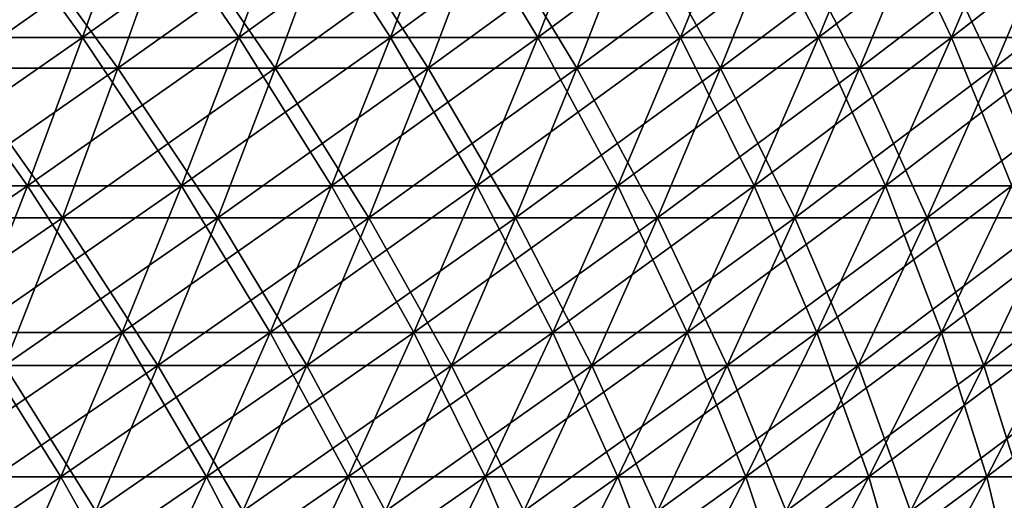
# Model space of a CAD drawing. Header units: millimetres. Extents: x -250 to 250, y -45 to 4150.
# Tile 771 of 805: x 139 to 171, y 4015 to 4030. Entities that reach past the tile are written whole.
import ezdxf

# ---------------------------------------------------------------- set-up
doc = ezdxf.new("R2010")
doc.units = ezdxf.units.MM
doc.header["$LTSCALE"] = 81.481481
for name, color, linetype in [('19', 7, 'CONTINUOUS'), ('20', 7, 'CONTINUOUS'), ('21', 7, 'CONTINUOUS'), ('22', 7, 'CONTINUOUS')]:
    doc.layers.add(name, color=color, linetype=linetype)

msp = doc.modelspace()

# ---------------------------------------------------------------- linework, layer by layer
at = {"layer": '19', "color": 7, "linetype": 'CONTINUOUS'}
for points in [[(142.11, 4028.379, -165.871), (136.934, 4028.379, -170.169), (143.823, 4033.233, -167.871), (142.11, 4028.379, -165.871)], [(143.823, 4033.233, -167.871), (136.934, 4028.379, -170.169), (138.585, 4033.233, -172.22), (143.823, 4033.233, -167.871)], [(147.15, 4028.379, -161.416), (142.11, 4028.379, -165.871), (148.924, 4033.233, -163.362), (147.15, 4028.379, -161.416)], [(148.924, 4033.233, -163.362), (142.11, 4028.379, -165.871), (143.823, 4033.233, -167.871), (148.924, 4033.233, -163.362)], [(152.051, 4028.379, -156.808), (147.15, 4028.379, -161.416), (153.884, 4033.233, -158.698), (152.051, 4028.379, -156.808)], [(153.884, 4033.233, -158.698), (147.15, 4028.379, -161.416), (148.924, 4033.233, -163.362), (153.884, 4033.233, -158.698)], [(156.808, 4028.379, -152.051), (152.051, 4028.379, -156.808), (158.698, 4033.233, -153.884), (156.808, 4028.379, -152.051)], [(158.698, 4033.233, -153.884), (152.051, 4028.379, -156.808), (153.884, 4033.233, -158.698), (158.698, 4033.233, -153.884)], [(161.416, 4028.379, -147.15), (156.808, 4028.379, -152.051), (163.362, 4033.233, -148.924), (161.416, 4028.379, -147.15)], [(163.362, 4033.233, -148.924), (156.808, 4028.379, -152.051), (158.698, 4033.233, -153.884), (163.362, 4033.233, -148.924)], [(165.871, 4028.379, -142.11), (161.416, 4028.379, -147.15), (167.871, 4033.233, -143.823), (165.871, 4028.379, -142.11)], [(167.871, 4033.233, -143.823), (161.416, 4028.379, -147.15), (163.362, 4033.233, -148.924), (167.871, 4033.233, -143.823)], [(170.169, 4028.379, -136.934), (165.871, 4028.379, -142.11), (172.22, 4033.233, -138.585), (170.169, 4028.379, -136.934)], [(172.22, 4033.233, -138.585), (165.871, 4028.379, -142.11), (167.871, 4033.233, -143.823), (172.22, 4033.233, -138.585)], [(174.305, 4028.379, -131.629), (170.169, 4028.379, -136.934), (176.406, 4033.233, -133.216), (174.305, 4028.379, -131.629)], [(176.406, 4033.233, -133.216), (170.169, 4028.379, -136.934), (172.22, 4033.233, -138.585), (176.406, 4033.233, -133.216)], [(140.327, 4023.584, -163.79), (135.217, 4023.584, -168.034), (142.11, 4028.379, -165.871), (140.327, 4023.584, -163.79)], [(142.11, 4028.379, -165.871), (135.217, 4023.584, -168.034), (136.934, 4028.379, -170.169), (142.11, 4028.379, -165.871)], [(145.304, 4023.584, -159.391), (140.327, 4023.584, -163.79), (147.15, 4028.379, -161.416), (145.304, 4023.584, -159.391)], [(147.15, 4028.379, -161.416), (140.327, 4023.584, -163.79), (142.11, 4028.379, -165.871), (147.15, 4028.379, -161.416)], [(150.144, 4023.584, -154.841), (145.304, 4023.584, -159.391), (152.051, 4028.379, -156.808), (150.144, 4023.584, -154.841)], [(152.051, 4028.379, -156.808), (145.304, 4023.584, -159.391), (147.15, 4028.379, -161.416), (152.051, 4028.379, -156.808)], [(154.841, 4023.584, -150.144), (150.144, 4023.584, -154.841), (156.808, 4028.379, -152.051), (154.841, 4023.584, -150.144)], [(156.808, 4028.379, -152.051), (150.144, 4023.584, -154.841), (152.051, 4028.379, -156.808), (156.808, 4028.379, -152.051)], [(159.391, 4023.584, -145.304), (154.841, 4023.584, -150.144), (161.416, 4028.379, -147.15), (159.391, 4023.584, -145.304)], [(161.416, 4028.379, -147.15), (154.841, 4023.584, -150.144), (156.808, 4028.379, -152.051), (161.416, 4028.379, -147.15)], [(163.79, 4023.584, -140.327), (159.391, 4023.584, -145.304), (165.871, 4028.379, -142.11), (163.79, 4023.584, -140.327)], [(165.871, 4028.379, -142.11), (159.391, 4023.584, -145.304), (161.416, 4028.379, -147.15), (165.871, 4028.379, -142.11)], [(168.034, 4023.584, -135.217), (163.79, 4023.584, -140.327), (170.169, 4028.379, -136.934), (168.034, 4023.584, -135.217)], [(170.169, 4028.379, -136.934), (163.79, 4023.584, -140.327), (165.871, 4028.379, -142.11), (170.169, 4028.379, -136.934)], [(172.118, 4023.584, -129.978), (168.034, 4023.584, -135.217), (174.305, 4028.379, -131.629), (172.118, 4023.584, -129.978)], [(174.305, 4028.379, -131.629), (168.034, 4023.584, -135.217), (170.169, 4028.379, -136.934), (174.305, 4028.379, -131.629)], [(138.476, 4018.851, -161.63), (133.433, 4018.851, -165.818), (140.327, 4023.584, -163.79), (138.476, 4018.851, -161.63)], [(140.327, 4023.584, -163.79), (133.433, 4018.851, -165.818), (135.217, 4023.584, -168.034), (140.327, 4023.584, -163.79)], [(143.388, 4018.851, -157.289), (138.476, 4018.851, -161.63), (145.304, 4023.584, -159.391), (143.388, 4018.851, -157.289)], [(145.304, 4023.584, -159.391), (138.476, 4018.851, -161.63), (140.327, 4023.584, -163.79), (145.304, 4023.584, -159.391)], [(148.164, 4018.851, -152.799), (143.388, 4018.851, -157.289), (150.144, 4023.584, -154.841), (148.164, 4018.851, -152.799)], [(150.144, 4023.584, -154.841), (143.388, 4018.851, -157.289), (145.304, 4023.584, -159.391), (150.144, 4023.584, -154.841)], [(152.799, 4018.851, -148.164), (148.164, 4018.851, -152.799), (154.841, 4023.584, -150.144), (152.799, 4018.851, -148.164)], [(154.841, 4023.584, -150.144), (148.164, 4018.851, -152.799), (150.144, 4023.584, -154.841), (154.841, 4023.584, -150.144)], [(157.289, 4018.851, -143.388), (152.799, 4018.851, -148.164), (159.391, 4023.584, -145.304), (157.289, 4018.851, -143.388)], [(159.391, 4023.584, -145.304), (152.799, 4018.851, -148.164), (154.841, 4023.584, -150.144), (159.391, 4023.584, -145.304)], [(161.63, 4018.851, -138.476), (157.289, 4018.851, -143.388), (163.79, 4023.584, -140.327), (161.63, 4018.851, -138.476)], [(163.79, 4023.584, -140.327), (157.289, 4018.851, -143.388), (159.391, 4023.584, -145.304), (163.79, 4023.584, -140.327)], [(165.818, 4018.851, -133.433), (161.63, 4018.851, -138.476), (168.034, 4023.584, -135.217), (165.818, 4018.851, -133.433)], [(168.034, 4023.584, -135.217), (161.63, 4018.851, -138.476), (163.79, 4023.584, -140.327), (168.034, 4023.584, -135.217)], [(169.848, 4018.851, -128.263), (165.818, 4018.851, -133.433), (172.118, 4023.584, -129.978), (169.848, 4018.851, -128.263)], [(172.118, 4023.584, -129.978), (165.818, 4018.851, -133.433), (168.034, 4023.584, -135.217), (172.118, 4023.584, -129.978)], [(173.717, 4018.851, -122.972), (169.848, 4018.851, -128.263), (176.04, 4023.584, -124.616), (173.717, 4018.851, -122.972)], [(176.04, 4023.584, -124.616), (169.848, 4018.851, -128.263), (172.118, 4023.584, -129.978), (176.04, 4023.584, -124.616)], [(141.401, 4014.181, -155.11), (136.558, 4014.181, -159.391), (143.388, 4018.851, -157.289), (141.401, 4014.181, -155.11)], [(143.388, 4018.851, -157.289), (136.558, 4014.181, -159.391), (138.476, 4018.851, -161.63), (143.388, 4018.851, -157.289)], [(146.111, 4014.181, -150.682), (141.401, 4014.181, -155.11), (148.164, 4018.851, -152.799), (146.111, 4014.181, -150.682)], [(148.164, 4018.851, -152.799), (141.401, 4014.181, -155.11), (143.388, 4018.851, -157.289), (148.164, 4018.851, -152.799)], [(150.682, 4014.181, -146.111), (146.111, 4014.181, -150.682), (152.799, 4018.851, -148.164), (150.682, 4014.181, -146.111)], [(152.799, 4018.851, -148.164), (146.111, 4014.181, -150.682), (148.164, 4018.851, -152.799), (152.799, 4018.851, -148.164)], [(155.11, 4014.181, -141.401), (150.682, 4014.181, -146.111), (157.289, 4018.851, -143.388), (155.11, 4014.181, -141.401)], [(157.289, 4018.851, -143.388), (150.682, 4014.181, -146.111), (152.799, 4018.851, -148.164), (157.289, 4018.851, -143.388)], [(159.391, 4014.181, -136.558), (155.11, 4014.181, -141.401), (161.63, 4018.851, -138.476), (159.391, 4014.181, -136.558)], [(161.63, 4018.851, -138.476), (155.11, 4014.181, -141.401), (157.289, 4018.851, -143.388), (161.63, 4018.851, -138.476)], [(163.52, 4014.181, -131.584), (159.391, 4014.181, -136.558), (165.818, 4018.851, -133.433), (163.52, 4014.181, -131.584)], [(165.818, 4018.851, -133.433), (159.391, 4014.181, -136.558), (161.63, 4018.851, -138.476), (165.818, 4018.851, -133.433)], [(167.495, 4014.181, -126.486), (163.52, 4014.181, -131.584), (169.848, 4018.851, -128.263), (167.495, 4014.181, -126.486)], [(169.848, 4018.851, -128.263), (163.52, 4014.181, -131.584), (165.818, 4018.851, -133.433), (169.848, 4018.851, -128.263)], [(171.311, 4014.181, -121.268), (167.495, 4014.181, -126.486), (173.717, 4018.851, -122.972), (171.311, 4014.181, -121.268)], [(173.717, 4018.851, -122.972), (167.495, 4014.181, -126.486), (169.848, 4018.851, -128.263), (173.717, 4018.851, -122.972)]]:
    msp.add_3dface(points, dxfattribs=at)
at = {"layer": '20', "color": 7, "linetype": 'CONTINUOUS'}
for points in [[(136.934, 4028.379, 170.169), (142.11, 4028.379, 165.871), (138.585, 4033.233, 172.22), (136.934, 4028.379, 170.169)], [(138.585, 4033.233, 172.22), (142.11, 4028.379, 165.871), (143.823, 4033.233, 167.871), (138.585, 4033.233, 172.22)], [(142.11, 4028.379, 165.871), (147.15, 4028.379, 161.416), (143.823, 4033.233, 167.871), (142.11, 4028.379, 165.871)], [(143.823, 4033.233, 167.871), (147.15, 4028.379, 161.416), (148.924, 4033.233, 163.362), (143.823, 4033.233, 167.871)], [(147.15, 4028.379, 161.416), (152.051, 4028.379, 156.808), (148.924, 4033.233, 163.362), (147.15, 4028.379, 161.416)], [(148.924, 4033.233, 163.362), (152.051, 4028.379, 156.808), (153.884, 4033.233, 158.698), (148.924, 4033.233, 163.362)], [(152.051, 4028.379, 156.808), (156.808, 4028.379, 152.051), (153.884, 4033.233, 158.698), (152.051, 4028.379, 156.808)], [(153.884, 4033.233, 158.698), (156.808, 4028.379, 152.051), (158.698, 4033.233, 153.884), (153.884, 4033.233, 158.698)], [(156.808, 4028.379, 152.051), (161.416, 4028.379, 147.15), (158.698, 4033.233, 153.884), (156.808, 4028.379, 152.051)], [(158.698, 4033.233, 153.884), (161.416, 4028.379, 147.15), (163.362, 4033.233, 148.924), (158.698, 4033.233, 153.884)], [(161.416, 4028.379, 147.15), (165.871, 4028.379, 142.11), (163.362, 4033.233, 148.924), (161.416, 4028.379, 147.15)], [(163.362, 4033.233, 148.924), (165.871, 4028.379, 142.11), (167.871, 4033.233, 143.823), (163.362, 4033.233, 148.924)], [(165.871, 4028.379, 142.11), (170.169, 4028.379, 136.934), (167.871, 4033.233, 143.823), (165.871, 4028.379, 142.11)], [(167.871, 4033.233, 143.823), (170.169, 4028.379, 136.934), (172.22, 4033.233, 138.585), (167.871, 4033.233, 143.823)], [(170.169, 4028.379, 136.934), (174.305, 4028.379, 131.629), (172.22, 4033.233, 138.585), (170.169, 4028.379, 136.934)], [(135.217, 4023.584, 168.034), (140.327, 4023.584, 163.79), (136.934, 4028.379, 170.169), (135.217, 4023.584, 168.034)], [(136.934, 4028.379, 170.169), (140.327, 4023.584, 163.79), (142.11, 4028.379, 165.871), (136.934, 4028.379, 170.169)], [(140.327, 4023.584, 163.79), (145.304, 4023.584, 159.391), (142.11, 4028.379, 165.871), (140.327, 4023.584, 163.79)], [(142.11, 4028.379, 165.871), (145.304, 4023.584, 159.391), (147.15, 4028.379, 161.416), (142.11, 4028.379, 165.871)], [(145.304, 4023.584, 159.391), (150.144, 4023.584, 154.841), (147.15, 4028.379, 161.416), (145.304, 4023.584, 159.391)], [(147.15, 4028.379, 161.416), (150.144, 4023.584, 154.841), (152.051, 4028.379, 156.808), (147.15, 4028.379, 161.416)], [(150.144, 4023.584, 154.841), (154.841, 4023.584, 150.144), (152.051, 4028.379, 156.808), (150.144, 4023.584, 154.841)], [(152.051, 4028.379, 156.808), (154.841, 4023.584, 150.144), (156.808, 4028.379, 152.051), (152.051, 4028.379, 156.808)], [(154.841, 4023.584, 150.144), (159.391, 4023.584, 145.304), (156.808, 4028.379, 152.051), (154.841, 4023.584, 150.144)], [(156.808, 4028.379, 152.051), (159.391, 4023.584, 145.304), (161.416, 4028.379, 147.15), (156.808, 4028.379, 152.051)], [(159.391, 4023.584, 145.304), (163.79, 4023.584, 140.327), (161.416, 4028.379, 147.15), (159.391, 4023.584, 145.304)], [(161.416, 4028.379, 147.15), (163.79, 4023.584, 140.327), (165.871, 4028.379, 142.11), (161.416, 4028.379, 147.15)], [(163.79, 4023.584, 140.327), (168.034, 4023.584, 135.217), (165.871, 4028.379, 142.11), (163.79, 4023.584, 140.327)], [(165.871, 4028.379, 142.11), (168.034, 4023.584, 135.217), (170.169, 4028.379, 136.934), (165.871, 4028.379, 142.11)], [(168.034, 4023.584, 135.217), (172.118, 4023.584, 129.978), (170.169, 4028.379, 136.934), (168.034, 4023.584, 135.217)], [(170.169, 4028.379, 136.934), (172.118, 4023.584, 129.978), (174.305, 4028.379, 131.629), (170.169, 4028.379, 136.934)], [(135.217, 4023.584, 168.034), (138.476, 4018.851, 161.63), (140.327, 4023.584, 163.79), (135.217, 4023.584, 168.034)], [(138.476, 4018.851, 161.63), (143.388, 4018.851, 157.289), (140.327, 4023.584, 163.79), (138.476, 4018.851, 161.63)], [(140.327, 4023.584, 163.79), (143.388, 4018.851, 157.289), (145.304, 4023.584, 159.391), (140.327, 4023.584, 163.79)], [(143.388, 4018.851, 157.289), (148.164, 4018.851, 152.799), (145.304, 4023.584, 159.391), (143.388, 4018.851, 157.289)], [(145.304, 4023.584, 159.391), (148.164, 4018.851, 152.799), (150.144, 4023.584, 154.841), (145.304, 4023.584, 159.391)], [(148.164, 4018.851, 152.799), (152.799, 4018.851, 148.164), (150.144, 4023.584, 154.841), (148.164, 4018.851, 152.799)], [(150.144, 4023.584, 154.841), (152.799, 4018.851, 148.164), (154.841, 4023.584, 150.144), (150.144, 4023.584, 154.841)], [(152.799, 4018.851, 148.164), (157.289, 4018.851, 143.388), (154.841, 4023.584, 150.144), (152.799, 4018.851, 148.164)], [(154.841, 4023.584, 150.144), (157.289, 4018.851, 143.388), (159.391, 4023.584, 145.304), (154.841, 4023.584, 150.144)], [(157.289, 4018.851, 143.388), (161.63, 4018.851, 138.476), (159.391, 4023.584, 145.304), (157.289, 4018.851, 143.388)], [(159.391, 4023.584, 145.304), (161.63, 4018.851, 138.476), (163.79, 4023.584, 140.327), (159.391, 4023.584, 145.304)], [(161.63, 4018.851, 138.476), (165.818, 4018.851, 133.433), (163.79, 4023.584, 140.327), (161.63, 4018.851, 138.476)], [(163.79, 4023.584, 140.327), (165.818, 4018.851, 133.433), (168.034, 4023.584, 135.217), (163.79, 4023.584, 140.327)], [(165.818, 4018.851, 133.433), (169.848, 4018.851, 128.263), (168.034, 4023.584, 135.217), (165.818, 4018.851, 133.433)], [(168.034, 4023.584, 135.217), (169.848, 4018.851, 128.263), (172.118, 4023.584, 129.978), (168.034, 4023.584, 135.217)], [(169.848, 4018.851, 128.263), (173.717, 4018.851, 122.972), (172.118, 4023.584, 129.978), (169.848, 4018.851, 128.263)], [(136.558, 4014.181, 159.391), (141.401, 4014.181, 155.11), (138.476, 4018.851, 161.63), (136.558, 4014.181, 159.391)], [(138.476, 4018.851, 161.63), (141.401, 4014.181, 155.11), (143.388, 4018.851, 157.289), (138.476, 4018.851, 161.63)], [(141.401, 4014.181, 155.11), (146.111, 4014.181, 150.682), (143.388, 4018.851, 157.289), (141.401, 4014.181, 155.11)], [(143.388, 4018.851, 157.289), (146.111, 4014.181, 150.682), (148.164, 4018.851, 152.799), (143.388, 4018.851, 157.289)], [(146.111, 4014.181, 150.682), (150.682, 4014.181, 146.111), (148.164, 4018.851, 152.799), (146.111, 4014.181, 150.682)], [(148.164, 4018.851, 152.799), (150.682, 4014.181, 146.111), (152.799, 4018.851, 148.164), (148.164, 4018.851, 152.799)], [(150.682, 4014.181, 146.111), (155.11, 4014.181, 141.401), (152.799, 4018.851, 148.164), (150.682, 4014.181, 146.111)], [(152.799, 4018.851, 148.164), (155.11, 4014.181, 141.401), (157.289, 4018.851, 143.388), (152.799, 4018.851, 148.164)], [(155.11, 4014.181, 141.401), (159.391, 4014.181, 136.558), (157.289, 4018.851, 143.388), (155.11, 4014.181, 141.401)], [(157.289, 4018.851, 143.388), (159.391, 4014.181, 136.558), (161.63, 4018.851, 138.476), (157.289, 4018.851, 143.388)], [(159.391, 4014.181, 136.558), (163.52, 4014.181, 131.584), (161.63, 4018.851, 138.476), (159.391, 4014.181, 136.558)], [(161.63, 4018.851, 138.476), (163.52, 4014.181, 131.584), (165.818, 4018.851, 133.433), (161.63, 4018.851, 138.476)], [(163.52, 4014.181, 131.584), (167.495, 4014.181, 126.486), (165.818, 4018.851, 133.433), (163.52, 4014.181, 131.584)], [(165.818, 4018.851, 133.433), (167.495, 4014.181, 126.486), (169.848, 4018.851, 128.263), (165.818, 4018.851, 133.433)], [(167.495, 4014.181, 126.486), (171.311, 4014.181, 121.268), (169.848, 4018.851, 128.263), (167.495, 4014.181, 126.486)], [(169.848, 4018.851, 128.263), (171.311, 4014.181, 121.268), (173.717, 4018.851, 122.972), (169.848, 4018.851, 128.263)]]:
    msp.add_3dface(points, dxfattribs=at)
at = {"layer": '21', "color": 7, "linetype": 'CONTINUOUS'}
for points in [[(140.978, 4029.367, 164.55), (135.844, 4029.367, 168.814), (142.677, 4034.182, 166.534), (140.978, 4029.367, 164.55)], [(142.677, 4034.182, 166.534), (135.844, 4029.367, 168.814), (137.481, 4034.182, 170.848), (142.677, 4034.182, 166.534)], [(145.979, 4029.367, 160.131), (140.978, 4029.367, 164.55), (147.738, 4034.182, 162.061), (145.979, 4029.367, 160.131)], [(147.738, 4034.182, 162.061), (140.978, 4029.367, 164.55), (142.677, 4034.182, 166.534), (147.738, 4034.182, 162.061)], [(150.841, 4029.367, 155.56), (145.979, 4029.367, 160.131), (152.659, 4034.182, 157.434), (150.841, 4029.367, 155.56)], [(152.659, 4034.182, 157.434), (145.979, 4029.367, 160.131), (147.738, 4034.182, 162.061), (152.659, 4034.182, 157.434)], [(155.56, 4029.367, 150.841), (150.841, 4029.367, 155.56), (157.434, 4034.182, 152.659), (155.56, 4029.367, 150.841)], [(157.434, 4034.182, 152.659), (150.841, 4029.367, 155.56), (152.659, 4034.182, 157.434), (157.434, 4034.182, 152.659)], [(160.131, 4029.367, 145.979), (155.56, 4029.367, 150.841), (162.061, 4034.182, 147.738), (160.131, 4029.367, 145.979)], [(162.061, 4034.182, 147.738), (155.56, 4029.367, 150.841), (157.434, 4034.182, 152.659), (162.061, 4034.182, 147.738)], [(164.55, 4029.367, 140.978), (160.131, 4029.367, 145.979), (166.534, 4034.182, 142.677), (164.55, 4029.367, 140.978)], [(166.534, 4034.182, 142.677), (160.131, 4029.367, 145.979), (162.061, 4034.182, 147.738), (166.534, 4034.182, 142.677)], [(168.814, 4029.367, 135.844), (164.55, 4029.367, 140.978), (170.848, 4034.182, 137.481), (168.814, 4029.367, 135.844)], [(170.848, 4034.182, 137.481), (164.55, 4029.367, 140.978), (166.534, 4034.182, 142.677), (170.848, 4034.182, 137.481)], [(172.917, 4029.367, 130.581), (168.814, 4029.367, 135.844), (175.001, 4034.182, 132.155), (172.917, 4029.367, 130.581)], [(175.001, 4034.182, 132.155), (168.814, 4029.367, 135.844), (170.848, 4034.182, 137.481), (175.001, 4034.182, 132.155)], [(139.21, 4024.611, 162.487), (134.141, 4024.611, 166.697), (140.978, 4029.367, 164.55), (139.21, 4024.611, 162.487)], [(140.978, 4029.367, 164.55), (134.141, 4024.611, 166.697), (135.844, 4029.367, 168.814), (140.978, 4029.367, 164.55)], [(144.148, 4024.611, 158.123), (139.21, 4024.611, 162.487), (145.979, 4029.367, 160.131), (144.148, 4024.611, 158.123)], [(145.979, 4029.367, 160.131), (139.21, 4024.611, 162.487), (140.978, 4029.367, 164.55), (145.979, 4029.367, 160.131)], [(148.949, 4024.611, 153.609), (144.148, 4024.611, 158.123), (150.841, 4029.367, 155.56), (148.949, 4024.611, 153.609)], [(150.841, 4029.367, 155.56), (144.148, 4024.611, 158.123), (145.979, 4029.367, 160.131), (150.841, 4029.367, 155.56)], [(153.609, 4024.611, 148.949), (148.949, 4024.611, 153.609), (155.56, 4029.367, 150.841), (153.609, 4024.611, 148.949)], [(155.56, 4029.367, 150.841), (148.949, 4024.611, 153.609), (150.841, 4029.367, 155.56), (155.56, 4029.367, 150.841)], [(158.123, 4024.611, 144.148), (153.609, 4024.611, 148.949), (160.131, 4029.367, 145.979), (158.123, 4024.611, 144.148)], [(160.131, 4029.367, 145.979), (153.609, 4024.611, 148.949), (155.56, 4029.367, 150.841), (160.131, 4029.367, 145.979)], [(162.487, 4024.611, 139.21), (158.123, 4024.611, 144.148), (164.55, 4029.367, 140.978), (162.487, 4024.611, 139.21)], [(164.55, 4029.367, 140.978), (158.123, 4024.611, 144.148), (160.131, 4029.367, 145.979), (164.55, 4029.367, 140.978)], [(166.697, 4024.611, 134.141), (162.487, 4024.611, 139.21), (168.814, 4029.367, 135.844), (166.697, 4024.611, 134.141)], [(168.814, 4029.367, 135.844), (162.487, 4024.611, 139.21), (164.55, 4029.367, 140.978), (168.814, 4029.367, 135.844)], [(170.749, 4024.611, 128.943), (166.697, 4024.611, 134.141), (172.917, 4029.367, 130.581), (170.749, 4024.611, 128.943)], [(172.917, 4029.367, 130.581), (166.697, 4024.611, 134.141), (168.814, 4029.367, 135.844), (172.917, 4029.367, 130.581)], [(137.375, 4019.916, 160.344), (132.372, 4019.916, 164.499), (139.21, 4024.611, 162.487), (137.375, 4019.916, 160.344)], [(139.21, 4024.611, 162.487), (132.372, 4019.916, 164.499), (134.141, 4024.611, 166.697), (139.21, 4024.611, 162.487)], [(142.247, 4019.916, 156.038), (137.375, 4019.916, 160.344), (144.148, 4024.611, 158.123), (142.247, 4019.916, 156.038)], [(144.148, 4024.611, 158.123), (137.375, 4019.916, 160.344), (139.21, 4024.611, 162.487), (144.148, 4024.611, 158.123)], [(146.985, 4019.916, 151.583), (142.247, 4019.916, 156.038), (148.949, 4024.611, 153.609), (146.985, 4019.916, 151.583)], [(148.949, 4024.611, 153.609), (142.247, 4019.916, 156.038), (144.148, 4024.611, 158.123), (148.949, 4024.611, 153.609)], [(151.583, 4019.916, 146.985), (146.985, 4019.916, 151.583), (153.609, 4024.611, 148.949), (151.583, 4019.916, 146.985)], [(153.609, 4024.611, 148.949), (146.985, 4019.916, 151.583), (148.949, 4024.611, 153.609), (153.609, 4024.611, 148.949)], [(156.038, 4019.916, 142.247), (151.583, 4019.916, 146.985), (158.123, 4024.611, 144.148), (156.038, 4019.916, 142.247)], [(158.123, 4024.611, 144.148), (151.583, 4019.916, 146.985), (153.609, 4024.611, 148.949), (158.123, 4024.611, 144.148)], [(160.344, 4019.916, 137.375), (156.038, 4019.916, 142.247), (162.487, 4024.611, 139.21), (160.344, 4019.916, 137.375)], [(162.487, 4024.611, 139.21), (156.038, 4019.916, 142.247), (158.123, 4024.611, 144.148), (162.487, 4024.611, 139.21)], [(164.499, 4019.916, 132.372), (160.344, 4019.916, 137.375), (166.697, 4024.611, 134.141), (164.499, 4019.916, 132.372)], [(166.697, 4024.611, 134.141), (160.344, 4019.916, 137.375), (162.487, 4024.611, 139.21), (166.697, 4024.611, 134.141)], [(168.497, 4019.916, 127.243), (164.499, 4019.916, 132.372), (170.749, 4024.611, 128.943), (168.497, 4019.916, 127.243)], [(170.749, 4024.611, 128.943), (164.499, 4019.916, 132.372), (166.697, 4024.611, 134.141), (170.749, 4024.611, 128.943)], [(172.336, 4019.916, 121.994), (168.497, 4019.916, 127.243), (174.639, 4024.611, 123.624), (172.336, 4019.916, 121.994)], [(174.639, 4024.611, 123.624), (168.497, 4019.916, 127.243), (170.749, 4024.611, 128.943), (174.639, 4024.611, 123.624)], [(140.277, 4015.284, 153.877), (135.472, 4015.284, 158.123), (142.247, 4019.916, 156.038), (140.277, 4015.284, 153.877)], [(142.247, 4019.916, 156.038), (135.472, 4015.284, 158.123), (137.375, 4019.916, 160.344), (142.247, 4019.916, 156.038)], [(144.949, 4015.284, 149.484), (140.277, 4015.284, 153.877), (146.985, 4019.916, 151.583), (144.949, 4015.284, 149.484)], [(146.985, 4019.916, 151.583), (140.277, 4015.284, 153.877), (142.247, 4019.916, 156.038), (146.985, 4019.916, 151.583)], [(149.484, 4015.284, 144.949), (144.949, 4015.284, 149.484), (151.583, 4019.916, 146.985), (149.484, 4015.284, 144.949)], [(151.583, 4019.916, 146.985), (144.949, 4015.284, 149.484), (146.985, 4019.916, 151.583), (151.583, 4019.916, 146.985)], [(153.877, 4015.284, 140.277), (149.484, 4015.284, 144.949), (156.038, 4019.916, 142.247), (153.877, 4015.284, 140.277)], [(156.038, 4019.916, 142.247), (149.484, 4015.284, 144.949), (151.583, 4019.916, 146.985), (156.038, 4019.916, 142.247)], [(158.123, 4015.284, 135.472), (153.877, 4015.284, 140.277), (160.344, 4019.916, 137.375), (158.123, 4015.284, 135.472)], [(160.344, 4019.916, 137.375), (153.877, 4015.284, 140.277), (156.038, 4019.916, 142.247), (160.344, 4019.916, 137.375)], [(162.22, 4015.284, 130.538), (158.123, 4015.284, 135.472), (164.499, 4019.916, 132.372), (162.22, 4015.284, 130.538)], [(164.499, 4019.916, 132.372), (158.123, 4015.284, 135.472), (160.344, 4019.916, 137.375), (164.499, 4019.916, 132.372)], [(166.163, 4015.284, 125.481), (162.22, 4015.284, 130.538), (168.497, 4019.916, 127.243), (166.163, 4015.284, 125.481)], [(168.497, 4019.916, 127.243), (162.22, 4015.284, 130.538), (164.499, 4019.916, 132.372), (168.497, 4019.916, 127.243)], [(169.949, 4015.284, 120.304), (166.163, 4015.284, 125.481), (172.336, 4019.916, 121.994), (169.949, 4015.284, 120.304)], [(172.336, 4019.916, 121.994), (166.163, 4015.284, 125.481), (168.497, 4019.916, 127.243), (172.336, 4019.916, 121.994)], [(173.573, 4015.284, 115.014), (169.949, 4015.284, 120.304), (176.011, 4019.916, 116.629), (173.573, 4015.284, 115.014)], [(176.011, 4019.916, 116.629), (169.949, 4015.284, 120.304), (172.336, 4019.916, 121.994), (176.011, 4019.916, 116.629)], [(138.238, 4010.718, 151.64), (133.503, 4010.718, 155.825), (140.277, 4015.284, 153.877), (138.238, 4010.718, 151.64)], [(140.277, 4015.284, 153.877), (133.503, 4010.718, 155.825), (135.472, 4015.284, 158.123), (140.277, 4015.284, 153.877)], [(142.843, 4010.718, 147.311), (138.238, 4010.718, 151.64), (144.949, 4015.284, 149.484), (142.843, 4010.718, 147.311)], [(144.949, 4015.284, 149.484), (138.238, 4010.718, 151.64), (140.277, 4015.284, 153.877), (144.949, 4015.284, 149.484)], [(147.311, 4010.718, 142.843), (142.843, 4010.718, 147.311), (149.484, 4015.284, 144.949), (147.311, 4010.718, 142.843)], [(149.484, 4015.284, 144.949), (142.843, 4010.718, 147.311), (144.949, 4015.284, 149.484), (149.484, 4015.284, 144.949)], [(151.64, 4010.718, 138.238), (147.311, 4010.718, 142.843), (153.877, 4015.284, 140.277), (151.64, 4010.718, 138.238)], [(153.877, 4015.284, 140.277), (147.311, 4010.718, 142.843), (149.484, 4015.284, 144.949), (153.877, 4015.284, 140.277)], [(155.825, 4010.718, 133.503), (151.64, 4010.718, 138.238), (158.123, 4015.284, 135.472), (155.825, 4010.718, 133.503)], [(158.123, 4015.284, 135.472), (151.64, 4010.718, 138.238), (153.877, 4015.284, 140.277), (158.123, 4015.284, 135.472)], [(159.863, 4010.718, 128.641), (155.825, 4010.718, 133.503), (162.22, 4015.284, 130.538), (159.863, 4010.718, 128.641)], [(162.22, 4015.284, 130.538), (155.825, 4010.718, 133.503), (158.123, 4015.284, 135.472), (162.22, 4015.284, 130.538)], [(163.748, 4010.718, 123.657), (159.863, 4010.718, 128.641), (166.163, 4015.284, 125.481), (163.748, 4010.718, 123.657)], [(166.163, 4015.284, 125.481), (159.863, 4010.718, 128.641), (162.22, 4015.284, 130.538), (166.163, 4015.284, 125.481)], [(167.479, 4010.718, 118.556), (163.748, 4010.718, 123.657), (169.949, 4015.284, 120.304), (167.479, 4010.718, 118.556)], [(169.949, 4015.284, 120.304), (163.748, 4010.718, 123.657), (166.163, 4015.284, 125.481), (169.949, 4015.284, 120.304)], [(171.05, 4010.718, 113.342), (167.479, 4010.718, 118.556), (173.573, 4015.284, 115.014), (171.05, 4010.718, 113.342)], [(173.573, 4015.284, 115.014), (167.479, 4010.718, 118.556), (169.949, 4015.284, 120.304), (173.573, 4015.284, 115.014)]]:
    msp.add_3dface(points, dxfattribs=at)
at = {"layer": '22', "color": 7, "linetype": 'CONTINUOUS'}
for points in [[(135.844, 4029.367, -168.814), (140.978, 4029.367, -164.55), (137.481, 4034.182, -170.848), (135.844, 4029.367, -168.814)], [(137.481, 4034.182, -170.848), (140.978, 4029.367, -164.55), (142.677, 4034.182, -166.534), (137.481, 4034.182, -170.848)], [(140.978, 4029.367, -164.55), (145.979, 4029.367, -160.131), (142.677, 4034.182, -166.534), (140.978, 4029.367, -164.55)], [(142.677, 4034.182, -166.534), (145.979, 4029.367, -160.131), (147.738, 4034.182, -162.061), (142.677, 4034.182, -166.534)], [(145.979, 4029.367, -160.131), (150.841, 4029.367, -155.56), (147.738, 4034.182, -162.061), (145.979, 4029.367, -160.131)], [(147.738, 4034.182, -162.061), (150.841, 4029.367, -155.56), (152.659, 4034.182, -157.434), (147.738, 4034.182, -162.061)], [(150.841, 4029.367, -155.56), (155.56, 4029.367, -150.841), (152.659, 4034.182, -157.434), (150.841, 4029.367, -155.56)], [(152.659, 4034.182, -157.434), (155.56, 4029.367, -150.841), (157.434, 4034.182, -152.659), (152.659, 4034.182, -157.434)], [(155.56, 4029.367, -150.841), (160.131, 4029.367, -145.979), (157.434, 4034.182, -152.659), (155.56, 4029.367, -150.841)], [(157.434, 4034.182, -152.659), (160.131, 4029.367, -145.979), (162.061, 4034.182, -147.738), (157.434, 4034.182, -152.659)], [(160.131, 4029.367, -145.979), (164.55, 4029.367, -140.978), (162.061, 4034.182, -147.738), (160.131, 4029.367, -145.979)], [(162.061, 4034.182, -147.738), (164.55, 4029.367, -140.978), (166.534, 4034.182, -142.677), (162.061, 4034.182, -147.738)], [(164.55, 4029.367, -140.978), (168.814, 4029.367, -135.844), (166.534, 4034.182, -142.677), (164.55, 4029.367, -140.978)], [(166.534, 4034.182, -142.677), (168.814, 4029.367, -135.844), (170.848, 4034.182, -137.481), (166.534, 4034.182, -142.677)], [(168.814, 4029.367, -135.844), (172.917, 4029.367, -130.581), (170.848, 4034.182, -137.481), (168.814, 4029.367, -135.844)], [(134.141, 4024.611, -166.697), (139.21, 4024.611, -162.487), (135.844, 4029.367, -168.814), (134.141, 4024.611, -166.697)], [(135.844, 4029.367, -168.814), (139.21, 4024.611, -162.487), (140.978, 4029.367, -164.55), (135.844, 4029.367, -168.814)], [(139.21, 4024.611, -162.487), (144.148, 4024.611, -158.123), (140.978, 4029.367, -164.55), (139.21, 4024.611, -162.487)], [(140.978, 4029.367, -164.55), (144.148, 4024.611, -158.123), (145.979, 4029.367, -160.131), (140.978, 4029.367, -164.55)], [(144.148, 4024.611, -158.123), (148.949, 4024.611, -153.609), (145.979, 4029.367, -160.131), (144.148, 4024.611, -158.123)], [(145.979, 4029.367, -160.131), (148.949, 4024.611, -153.609), (150.841, 4029.367, -155.56), (145.979, 4029.367, -160.131)], [(148.949, 4024.611, -153.609), (153.609, 4024.611, -148.949), (150.841, 4029.367, -155.56), (148.949, 4024.611, -153.609)], [(150.841, 4029.367, -155.56), (153.609, 4024.611, -148.949), (155.56, 4029.367, -150.841), (150.841, 4029.367, -155.56)], [(153.609, 4024.611, -148.949), (158.123, 4024.611, -144.148), (155.56, 4029.367, -150.841), (153.609, 4024.611, -148.949)], [(155.56, 4029.367, -150.841), (158.123, 4024.611, -144.148), (160.131, 4029.367, -145.979), (155.56, 4029.367, -150.841)], [(158.123, 4024.611, -144.148), (162.487, 4024.611, -139.21), (160.131, 4029.367, -145.979), (158.123, 4024.611, -144.148)], [(160.131, 4029.367, -145.979), (162.487, 4024.611, -139.21), (164.55, 4029.367, -140.978), (160.131, 4029.367, -145.979)], [(162.487, 4024.611, -139.21), (166.697, 4024.611, -134.141), (164.55, 4029.367, -140.978), (162.487, 4024.611, -139.21)], [(164.55, 4029.367, -140.978), (166.697, 4024.611, -134.141), (168.814, 4029.367, -135.844), (164.55, 4029.367, -140.978)], [(166.697, 4024.611, -134.141), (170.749, 4024.611, -128.943), (168.814, 4029.367, -135.844), (166.697, 4024.611, -134.141)], [(168.814, 4029.367, -135.844), (170.749, 4024.611, -128.943), (172.917, 4029.367, -130.581), (168.814, 4029.367, -135.844)], [(134.141, 4024.611, -166.697), (137.375, 4019.916, -160.344), (139.21, 4024.611, -162.487), (134.141, 4024.611, -166.697)], [(137.375, 4019.916, -160.344), (142.247, 4019.916, -156.038), (139.21, 4024.611, -162.487), (137.375, 4019.916, -160.344)], [(139.21, 4024.611, -162.487), (142.247, 4019.916, -156.038), (144.148, 4024.611, -158.123), (139.21, 4024.611, -162.487)], [(142.247, 4019.916, -156.038), (146.985, 4019.916, -151.583), (144.148, 4024.611, -158.123), (142.247, 4019.916, -156.038)], [(144.148, 4024.611, -158.123), (146.985, 4019.916, -151.583), (148.949, 4024.611, -153.609), (144.148, 4024.611, -158.123)], [(146.985, 4019.916, -151.583), (151.583, 4019.916, -146.985), (148.949, 4024.611, -153.609), (146.985, 4019.916, -151.583)], [(148.949, 4024.611, -153.609), (151.583, 4019.916, -146.985), (153.609, 4024.611, -148.949), (148.949, 4024.611, -153.609)], [(151.583, 4019.916, -146.985), (156.038, 4019.916, -142.247), (153.609, 4024.611, -148.949), (151.583, 4019.916, -146.985)], [(153.609, 4024.611, -148.949), (156.038, 4019.916, -142.247), (158.123, 4024.611, -144.148), (153.609, 4024.611, -148.949)], [(156.038, 4019.916, -142.247), (160.344, 4019.916, -137.375), (158.123, 4024.611, -144.148), (156.038, 4019.916, -142.247)], [(158.123, 4024.611, -144.148), (160.344, 4019.916, -137.375), (162.487, 4024.611, -139.21), (158.123, 4024.611, -144.148)], [(160.344, 4019.916, -137.375), (164.499, 4019.916, -132.372), (162.487, 4024.611, -139.21), (160.344, 4019.916, -137.375)], [(162.487, 4024.611, -139.21), (164.499, 4019.916, -132.372), (166.697, 4024.611, -134.141), (162.487, 4024.611, -139.21)], [(164.499, 4019.916, -132.372), (168.497, 4019.916, -127.243), (166.697, 4024.611, -134.141), (164.499, 4019.916, -132.372)], [(166.697, 4024.611, -134.141), (168.497, 4019.916, -127.243), (170.749, 4024.611, -128.943), (166.697, 4024.611, -134.141)], [(168.497, 4019.916, -127.243), (172.336, 4019.916, -121.994), (170.749, 4024.611, -128.943), (168.497, 4019.916, -127.243)], [(135.472, 4015.284, -158.123), (140.277, 4015.284, -153.877), (137.375, 4019.916, -160.344), (135.472, 4015.284, -158.123)], [(137.375, 4019.916, -160.344), (140.277, 4015.284, -153.877), (142.247, 4019.916, -156.038), (137.375, 4019.916, -160.344)], [(140.277, 4015.284, -153.877), (144.949, 4015.284, -149.484), (142.247, 4019.916, -156.038), (140.277, 4015.284, -153.877)], [(142.247, 4019.916, -156.038), (144.949, 4015.284, -149.484), (146.985, 4019.916, -151.583), (142.247, 4019.916, -156.038)], [(144.949, 4015.284, -149.484), (149.484, 4015.284, -144.949), (146.985, 4019.916, -151.583), (144.949, 4015.284, -149.484)], [(146.985, 4019.916, -151.583), (149.484, 4015.284, -144.949), (151.583, 4019.916, -146.985), (146.985, 4019.916, -151.583)], [(149.484, 4015.284, -144.949), (153.877, 4015.284, -140.277), (151.583, 4019.916, -146.985), (149.484, 4015.284, -144.949)], [(151.583, 4019.916, -146.985), (153.877, 4015.284, -140.277), (156.038, 4019.916, -142.247), (151.583, 4019.916, -146.985)], [(153.877, 4015.284, -140.277), (158.123, 4015.284, -135.472), (156.038, 4019.916, -142.247), (153.877, 4015.284, -140.277)], [(156.038, 4019.916, -142.247), (158.123, 4015.284, -135.472), (160.344, 4019.916, -137.375), (156.038, 4019.916, -142.247)], [(158.123, 4015.284, -135.472), (162.22, 4015.284, -130.538), (160.344, 4019.916, -137.375), (158.123, 4015.284, -135.472)], [(160.344, 4019.916, -137.375), (162.22, 4015.284, -130.538), (164.499, 4019.916, -132.372), (160.344, 4019.916, -137.375)], [(162.22, 4015.284, -130.538), (166.163, 4015.284, -125.481), (164.499, 4019.916, -132.372), (162.22, 4015.284, -130.538)], [(164.499, 4019.916, -132.372), (166.163, 4015.284, -125.481), (168.497, 4019.916, -127.243), (164.499, 4019.916, -132.372)], [(166.163, 4015.284, -125.481), (169.949, 4015.284, -120.304), (168.497, 4019.916, -127.243), (166.163, 4015.284, -125.481)], [(168.497, 4019.916, -127.243), (169.949, 4015.284, -120.304), (172.336, 4019.916, -121.994), (168.497, 4019.916, -127.243)], [(169.949, 4015.284, -120.304), (173.573, 4015.284, -115.014), (172.336, 4019.916, -121.994), (169.949, 4015.284, -120.304)], [(135.472, 4015.284, -158.123), (138.238, 4010.718, -151.64), (140.277, 4015.284, -153.877), (135.472, 4015.284, -158.123)], [(138.238, 4010.718, -151.64), (142.843, 4010.718, -147.311), (140.277, 4015.284, -153.877), (138.238, 4010.718, -151.64)], [(140.277, 4015.284, -153.877), (142.843, 4010.718, -147.311), (144.949, 4015.284, -149.484), (140.277, 4015.284, -153.877)], [(142.843, 4010.718, -147.311), (147.311, 4010.718, -142.843), (144.949, 4015.284, -149.484), (142.843, 4010.718, -147.311)], [(144.949, 4015.284, -149.484), (147.311, 4010.718, -142.843), (149.484, 4015.284, -144.949), (144.949, 4015.284, -149.484)], [(147.311, 4010.718, -142.843), (151.64, 4010.718, -138.238), (149.484, 4015.284, -144.949), (147.311, 4010.718, -142.843)], [(149.484, 4015.284, -144.949), (151.64, 4010.718, -138.238), (153.877, 4015.284, -140.277), (149.484, 4015.284, -144.949)], [(151.64, 4010.718, -138.238), (155.825, 4010.718, -133.503), (153.877, 4015.284, -140.277), (151.64, 4010.718, -138.238)], [(153.877, 4015.284, -140.277), (155.825, 4010.718, -133.503), (158.123, 4015.284, -135.472), (153.877, 4015.284, -140.277)], [(155.825, 4010.718, -133.503), (159.863, 4010.718, -128.641), (158.123, 4015.284, -135.472), (155.825, 4010.718, -133.503)], [(158.123, 4015.284, -135.472), (159.863, 4010.718, -128.641), (162.22, 4015.284, -130.538), (158.123, 4015.284, -135.472)], [(159.863, 4010.718, -128.641), (163.748, 4010.718, -123.657), (162.22, 4015.284, -130.538), (159.863, 4010.718, -128.641)], [(162.22, 4015.284, -130.538), (163.748, 4010.718, -123.657), (166.163, 4015.284, -125.481), (162.22, 4015.284, -130.538)], [(163.748, 4010.718, -123.657), (167.479, 4010.718, -118.556), (166.163, 4015.284, -125.481), (163.748, 4010.718, -123.657)], [(166.163, 4015.284, -125.481), (167.479, 4010.718, -118.556), (169.949, 4015.284, -120.304), (166.163, 4015.284, -125.481)], [(167.479, 4010.718, -118.556), (171.05, 4010.718, -113.342), (169.949, 4015.284, -120.304), (167.479, 4010.718, -118.556)], [(169.949, 4015.284, -120.304), (171.05, 4010.718, -113.342), (173.573, 4015.284, -115.014), (169.949, 4015.284, -120.304)]]:
    msp.add_3dface(points, dxfattribs=at)

doc.saveas('drawing.dxf')
